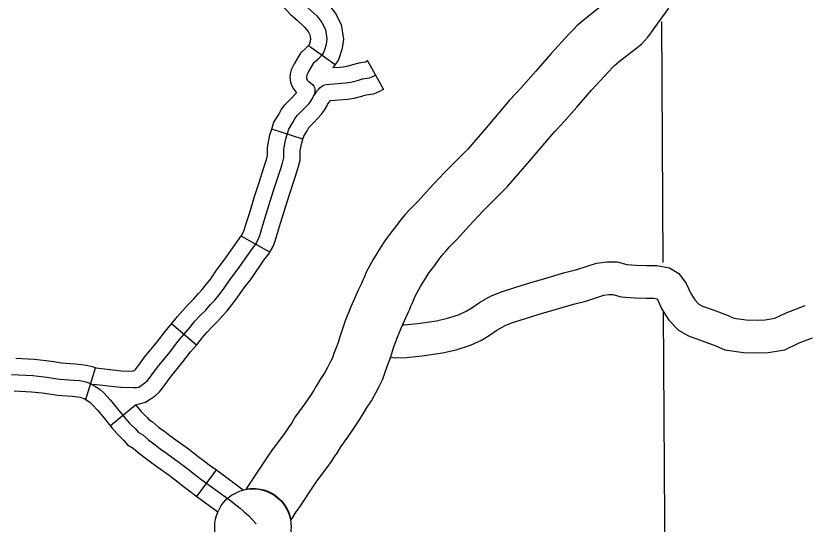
# Model space of a CAD drawing. Extents: x 1377389 to 1380723, y 1168351 to 1170484.
# Drawn here: x 1378928.7 to 1379001.1, y 1169478.2 to 1169524.8 of the extents above; entities that cross this region are included whole.
import ezdxf

# ---------------------------------------------------------------- set-up
doc = ezdxf.new("R2010")
doc.units = 0
doc.layers.add('B_Fill', color=7, linetype='Continuous')

msp = doc.modelspace()

# ---------------------------------------------------------------- linework, layer by layer
at = {"layer": 'B_Fill'}
for p, q in [((1378955.544, 1169522.051), (1378958.002, 1169520.331)), ((1378962.419, 1169518.058), (1378960.972, 1169520.686)), ((1378955.03, 1169513.482), (1378952.175, 1169514.402)), ((1378951.994, 1169503.113), (1378949.379, 1169504.583)), ((1378945.278, 1169494.616), (1378942.993, 1169496.559)), ((1378935.143, 1169489.612), (1378936.019, 1169492.515)), ((1378937.389, 1169487.252), (1378939.687, 1169489.136)), ((1378945.324, 1169480.745), (1378947.098, 1169483.165))]:
    msp.add_line(p, q, dxfattribs=at)
for points in [[(1378951.963, 1169530.5), (1378951.775, 1169529.325), (1378951.76, 1169528.801), (1378951.851, 1169528.285), (1378952.063, 1169527.543), (1378952.318, 1169526.877), (1378952.575, 1169526.532), (1378953.134, 1169525.741), (1378953.896, 1169524.897), (1378954.497, 1169524.378), (1378955.196, 1169523.752), (1378955.503, 1169523.357), (1378955.667, 1169523.049), (1378955.723, 1169522.675), (1378955.688, 1169522.466), (1378955.598, 1169522.137), (1378955.591, 1169522.119), (1378955.544, 1169522.051)], [(1378954.925, 1169530.027), (1378954.768, 1169529.043), (1378954.767, 1169529.021), (1378954.778, 1169528.961), (1378954.912, 1169528.493), (1378954.971, 1169528.338), (1378955.003, 1169528.295), (1378955.481, 1169527.618), (1378955.998, 1169527.046), (1378956.478, 1169526.631), (1378957.401, 1169525.805), (1378958.03, 1169524.992), (1378958.557, 1169524.004), (1378958.76, 1169522.651), (1378958.622, 1169521.824), (1378958.453, 1169521.202), (1378958.259, 1169520.699), (1378958.002, 1169520.331)], [(1378982.699, 1169525.907), (1378980.878, 1169524.473), (1378980.162, 1169523.875), (1378979.839, 1169523.53), (1378979.408, 1169523.091), (1378977.81, 1169521.342), (1378976.386, 1169519.71), (1378975.01, 1169518.153), (1378974.521, 1169517.631), (1378973.981, 1169517.053), (1378972.021, 1169514.727), (1378970.143, 1169512.566), (1378968.897, 1169511.319), (1378967.962, 1169510.367), (1378966.65, 1169508.964), (1378965.535, 1169507.752), (1378964.78, 1169506.979), (1378964.415, 1169506.563), (1378964.044, 1169506.141), (1378963.606, 1169505.581), (1378963.081, 1169504.859), (1378962.555, 1169504.163), (1378962.149, 1169503.562), (1378961.48, 1169502.469), (1378960.876, 1169501.34), (1378960.639, 1169500.803), (1378960.534, 1169500.561), (1378960.392, 1169500.264), (1378960.254, 1169499.945), (1378960.137, 1169499.69), (1378959.443, 1169498.109), (1378958.912, 1169496.827), (1378958.622, 1169496.024), (1378958.393, 1169495.274), (1378958.284, 1169494.947), (1378958.102, 1169494.458), (1378957.881, 1169493.838), (1378957.733, 1169493.436), (1378957.568, 1169493.115), (1378957.289, 1169492.572), (1378957.035, 1169492.109), (1378956.602, 1169491.459), (1378956.253, 1169490.84), (1378956, 1169490.422), (1378955.663, 1169489.903), (1378955.077, 1169489.066), (1378954.339, 1169488.029), (1378954.018, 1169487.497), (1378953.762, 1169487.156), (1378953.409, 1169486.586)], [(1378955.488, 1169525.504), (1378956.299, 1169524.779), (1378956.767, 1169524.175), (1378957.112, 1169523.527), (1378957.241, 1169522.663), (1378957.155, 1169522.145), (1378957.025, 1169521.67), (1378956.925, 1169521.409), (1378956.753, 1169521.163), (1378956.421, 1169520.806), (1378955.99, 1169520.417), (1378955.558, 1169519.683), (1378955.386, 1169519.338), (1378955.362, 1169519.235), (1378955.352, 1169519.141), (1378955.361, 1169519.058), (1378955.386, 1169518.992), (1378955.439, 1169518.896), (1378955.504, 1169518.802), (1378955.566, 1169518.756), (1378955.688, 1169518.69), (1378955.907, 1169518.481), (1378956.033, 1169518.344), (1378956.098, 1169518.225), (1378956.119, 1169518.085), (1378956.132, 1169517.958), (1378956.094, 1169517.556)], [(1378957.259, 1169483.386), (1378957.649, 1169483.935), (1378957.895, 1169484.333), (1378958.168, 1169484.697), (1378958.522, 1169485.282), (1378959.163, 1169486.183), (1378959.81, 1169487.108), (1378960.236, 1169487.765), (1378960.57, 1169488.317), (1378960.867, 1169488.842), (1378961.314, 1169489.515), (1378961.706, 1169490.227), (1378962.015, 1169490.829), (1378962.319, 1169491.419), (1378962.582, 1169492.134), (1378962.801, 1169492.748), (1378963.001, 1169493.287), (1378963.156, 1169493.753), (1378963.367, 1169494.442), (1378963.576, 1169495.02), (1378964.043, 1169496.147), (1378964.701, 1169497.646), (1378964.824, 1169497.916), (1378964.943, 1169498.192), (1378965.083, 1169498.484), (1378965.219, 1169498.798), (1378965.373, 1169499.147), (1378965.821, 1169499.983), (1378966.356, 1169500.857), (1378966.625, 1169501.255), (1378967.097, 1169501.881), (1378967.599, 1169502.57), (1378967.895, 1169502.949), (1378968.17, 1169503.262), (1378968.45, 1169503.58), (1378969.164, 1169504.312), (1378970.315, 1169505.563), (1378971.574, 1169506.908), (1378972.45, 1169507.802), (1378973.802, 1169509.155), (1378975.82, 1169511.475), (1378977.722, 1169513.733), (1378978.172, 1169514.215), (1378978.709, 1169514.788), (1378980.144, 1169516.411), (1378981.54, 1169518.012), (1378983.039, 1169519.653), (1378983.449, 1169520.07), (1378983.601, 1169520.233), (1378984.027, 1169520.588), (1378986.074, 1169522.201), (1378986.636, 1169522.791), (1378986.868, 1169523.115), (1378987.094, 1169523.406), (1378987.314, 1169523.718), (1378988.581, 1169525.494)], [(1378987.906, 1169524.272), (1378988.049, 1169502.168)], [(1378955.584, 1169522.108), (1378955.368, 1169521.876), (1378954.814, 1169521.377), (1378954.239, 1169520.399), (1378953.964, 1169519.848), (1378953.88, 1169519.482), (1378953.845, 1169519.144), (1378953.888, 1169518.711), (1378954.021, 1169518.361), (1378954.161, 1169518.107), (1378954.433, 1169517.713)], [(1378957.767, 1169520.05), (1378958.438, 1169520.094), (1378958.739, 1169520.124), (1378959.108, 1169520.183), (1378959.625, 1169520.319), (1378960.196, 1169520.487), (1378960.733, 1169520.56), (1378960.777, 1169520.579), (1378960.972, 1169520.686)], [(1378960.972, 1169520.686), (1378960.997, 1169520.7)], [(1378958.002, 1169520.331), (1378957.923, 1169520.218), (1378957.767, 1169520.05)], [(1378935.846, 1169491.025), (1378938.309, 1169490.74), (1378939.461, 1169490.712), (1378939.774, 1169490.712), (1378939.988, 1169490.768), (1378940.201, 1169490.911), (1378940.557, 1169491.139), (1378940.785, 1169491.353), (1378940.941, 1169491.552), (1378941.198, 1169491.894), (1378941.696, 1169492.592), (1378942.863, 1169494.002), (1378943.574, 1169494.928), (1378944.144, 1169495.597), (1378944.685, 1169496.267), (1378945.14, 1169496.794), (1378945.595, 1169497.293), (1378946.122, 1169497.82), (1378946.577, 1169498.318), (1378946.948, 1169498.731), (1378947.346, 1169499.23), (1378947.801, 1169499.814), (1378948.328, 1169500.597), (1378949.097, 1169501.609), (1378950.249, 1169503.261), (1378950.676, 1169503.831), (1378950.933, 1169504.287), (1378951.075, 1169504.657), (1378951.274, 1169505.298), (1378951.559, 1169506.224), (1378952.043, 1169507.791), (1378952.384, 1169508.874), (1378952.925, 1169510.526), (1378953.153, 1169511.295), (1378953.295, 1169511.779), (1378953.295, 1169512.178), (1378953.295, 1169512.577), (1378953.466, 1169513.517), (1378953.75, 1169514.401), (1378954.121, 1169514.999), (1378954.306, 1169515.355), (1378954.519, 1169515.64), (1378954.974, 1169516.096), (1378955.601, 1169516.765), (1378955.771, 1169516.979), (1378955.9, 1169517.207), (1378955.999, 1169517.42), (1378956.198, 1169517.705), (1378956.317, 1169517.893), (1378956.455, 1169518.047), (1378956.59, 1169518.195), (1378956.74, 1169518.307), (1378956.92, 1169518.419), (1378957.18, 1169518.503), (1378957.876, 1169518.554), (1378958.561, 1169518.599), (1378958.932, 1169518.636), (1378959.417, 1169518.714), (1378960.027, 1169518.873), (1378960.511, 1169519.016), (1378961.137, 1169519.101), (1378961.436, 1169519.229), (1378961.721, 1169519.386)], [(1378952.175, 1169514.402), (1378952.379, 1169515.034), (1378952.815, 1169515.74), (1378953.031, 1169516.156), (1378953.383, 1169516.625), (1378953.896, 1169517.138), (1378954.433, 1169517.713)], [(1378955.03, 1169513.482), (1378955.122, 1169513.767), (1378955.426, 1169514.257), (1378955.58, 1169514.554), (1378955.656, 1169514.655), (1378956.053, 1169515.053), (1378956.736, 1169515.783), (1378957.019, 1169516.138), (1378957.235, 1169516.521), (1378957.303, 1169516.668), (1378957.448, 1169516.874), (1378957.519, 1169516.987), (1378957.554, 1169517.027), (1378957.98, 1169517.058), (1378958.685, 1169517.104), (1378959.126, 1169517.148), (1378959.726, 1169517.244), (1378960.429, 1169517.428), (1378960.826, 1169517.545), (1378961.541, 1169517.643), (1378962.095, 1169517.88), (1378962.419, 1169518.058)], [(1378962.419, 1169518.058), (1378962.444, 1169518.072)], [(1378949.378, 1169504.583), (1378949.571, 1169504.927), (1378949.657, 1169505.149), (1378949.841, 1169505.741), (1378950.125, 1169506.666), (1378950.611, 1169508.238), (1378950.956, 1169509.333), (1378951.493, 1169510.972), (1378951.714, 1169511.72), (1378951.795, 1169511.995), (1378951.795, 1169512.178), (1378951.795, 1169512.712), (1378952.008, 1169513.883), (1378952.175, 1169514.402)], [(1378951.994, 1169503.114), (1378952.294, 1169503.647), (1378952.493, 1169504.165), (1378952.707, 1169504.855), (1378952.992, 1169505.782), (1378953.474, 1169507.344), (1378953.812, 1169508.415), (1378954.357, 1169510.08), (1378954.591, 1169510.871), (1378954.795, 1169511.564), (1378954.795, 1169512.178), (1378954.795, 1169512.442), (1378954.924, 1169513.152), (1378955.03, 1169513.482)], [(1378942.988, 1169496.554), (1378943.533, 1169497.229), (1378944.019, 1169497.79), (1378944.511, 1169498.329), (1378945.037, 1169498.856), (1378945.465, 1169499.324), (1378945.802, 1169499.701), (1378946.169, 1169500.159), (1378946.586, 1169500.695), (1378947.107, 1169501.47), (1378947.884, 1169502.492), (1378949.034, 1169504.14), (1378949.417, 1169504.652), (1378949.379, 1169504.584)], [(1378945.279, 1169494.617), (1378945.299, 1169494.641), (1378945.836, 1169495.305), (1378946.261, 1169495.798), (1378946.68, 1169496.256), (1378947.207, 1169496.783), (1378947.69, 1169497.312), (1378948.093, 1169497.762), (1378948.523, 1169498.3), (1378949.017, 1169498.933), (1378949.549, 1169499.724), (1378950.309, 1169500.725), (1378951.465, 1169502.382), (1378951.936, 1169503.01), (1378951.994, 1169503.113)], [(1378964.166, 1169496.465), (1378964.32, 1169496.47), (1378965.57, 1169496.603), (1378967.293, 1169496.846), (1378968.301, 1169497.073), (1378969.306, 1169497.391), (1378970, 1169497.715), (1378970.518, 1169498.022), (1378971.229, 1169498.506), (1378972.246, 1169499.097), (1378973.247, 1169499.498), (1378974.461, 1169499.883), (1378975.838, 1169500.314), (1378977.231, 1169500.712), (1378979.035, 1169501.257), (1378980.148, 1169501.535), (1378981.962, 1169502.13), (1378982.906, 1169502.244), (1378983.849, 1169502.244), (1378984.728, 1169502.001), (1378985.593, 1169501.931), (1378986.549, 1169501.904), (1378987.486, 1169501.904), (1378988.66, 1169501.687), (1378989.514, 1169501.161), (1378990.176, 1169500.261), (1378990.592, 1169499.34), (1378990.963, 1169498.762), (1378991.342, 1169498.365), (1378991.658, 1169498.178), (1378992.661, 1169497.827), (1378994.027, 1169497.322), (1378994.557, 1169497.078), (1378995.667, 1169496.923), (1378996.697, 1169496.898), (1378997.405, 1169496.921), (1378998.307, 1169497.068), (1378999.33, 1169497.568), (1379001.09, 1169498.232)], [(1378963.052, 1169493.493), (1378963.557, 1169493.442), (1378964.531, 1169493.476), (1378965.938, 1169493.625), (1378967.833, 1169493.892), (1378969.086, 1169494.174), (1378970.399, 1169494.591), (1378971.401, 1169495.059), (1378972.127, 1169495.488), (1378972.829, 1169495.966), (1378973.564, 1169496.393), (1378974.259, 1169496.672), (1378975.363, 1169497.022), (1378976.699, 1169497.44), (1378978.076, 1169497.834), (1378979.833, 1169498.364), (1378980.981, 1169498.651), (1378982.615, 1169499.187), (1378983.085, 1169499.244), (1378983.442, 1169499.244), (1378984.203, 1169499.034), (1378985.429, 1169498.934), (1378986.508, 1169498.904), (1378987.21, 1169498.904), (1378987.487, 1169498.853), (1378987.572, 1169498.737), (1378987.948, 1169497.904), (1378988.595, 1169496.898), (1378989.459, 1169495.993), (1378990.387, 1169495.445), (1378991.645, 1169495.004), (1378992.879, 1169494.547), (1378993.706, 1169494.168), (1378995.422, 1169493.928), (1378996.71, 1169493.896), (1378997.698, 1169493.929), (1378999.226, 1169494.178), (1379000.521, 1169494.811), (1379001.757, 1169495.278)], [(1378988.078, 1169497.632), (1378988.293, 1169464.246)], [(1378936.048, 1169492.512), (1378938.414, 1169492.238), (1378939.452, 1169492.212), (1378939.632, 1169492.327), (1378939.675, 1169492.368), (1378939.751, 1169492.465), (1378939.987, 1169492.779), (1378940.506, 1169493.507), (1378941.69, 1169494.938), (1378942.408, 1169495.871), (1378942.993, 1169496.559)], [(1378939.687, 1169489.136), (1378940.614, 1169489.383), (1378941.022, 1169489.655), (1378941.483, 1169489.95), (1378941.894, 1169490.337), (1378942.132, 1169490.639), (1378942.409, 1169491.008), (1378942.886, 1169491.677), (1378944.036, 1169493.067), (1378944.741, 1169493.985), (1378945.278, 1169494.616)], [(1378928.71, 1169493.4), (1378930.389, 1169493.311), (1378931.483, 1169493.2), (1378932.161, 1169493.105), (1378932.902, 1169492.993), (1378934.159, 1169492.905), (1378934.722, 1169492.841), (1378935.186, 1169492.783), (1378935.716, 1169492.645), (1378936.048, 1169492.512)], [(1378928.302, 1169491.92), (1378930.273, 1169491.815), (1378931.304, 1169491.71), (1378931.946, 1169491.621), (1378932.737, 1169491.501), (1378934.021, 1169491.411), (1378934.544, 1169491.352), (1378934.902, 1169491.307), (1378935.246, 1169491.217), (1378935.619, 1169491.068), (1378935.932, 1169490.888), (1378936.201, 1169490.709), (1378936.44, 1169490.545), (1378936.769, 1169490.246), (1378937.366, 1169489.603), (1378938.321, 1169488.437), (1378938.71, 1169487.959), (1378939.113, 1169487.496), (1378939.352, 1169487.257), (1378939.68, 1169486.928), (1378939.934, 1169486.629), (1378940.352, 1169486.375), (1378940.875, 1169485.927), (1378941.475, 1169485.483), (1378941.949, 1169485.117), (1378942.516, 1169484.714), (1378943.652, 1169483.894), (1378944.518, 1169483.237), (1378945.085, 1169482.773), (1378945.563, 1169482.43), (1378948.296, 1169480.427), (1378949.278, 1169479.666), (1378949.621, 1169479.346), (1378950.041, 1169479.006), (1378950.735, 1169478.239)], [(1378928.551, 1169490.404), (1378930.158, 1169490.319), (1378931.124, 1169490.221), (1378931.73, 1169490.136), (1378932.573, 1169490.009), (1378933.884, 1169489.917), (1378934.365, 1169489.862), (1378934.618, 1169489.831), (1378934.775, 1169489.79), (1378934.965, 1169489.714), (1378935.143, 1169489.612), (1378935.36, 1169489.467), (1378935.506, 1169489.367), (1378935.713, 1169489.179), (1378936.235, 1169488.616), (1378936.969, 1169487.721)], [(1378939.687, 1169489.136), (1378939.858, 1169488.925), (1378940.21, 1169488.52), (1378940.413, 1169488.317), (1378940.784, 1169487.945), (1378940.92, 1169487.785), (1378941.236, 1169487.593), (1378941.81, 1169487.101), (1378942.379, 1169486.68), (1378942.842, 1169486.322), (1378943.39, 1169485.933), (1378944.544, 1169485.1), (1378945.446, 1169484.415), (1378945.998, 1169483.964), (1378946.444, 1169483.644), (1378947.098, 1169483.165)], [(1378936.969, 1169487.721), (1378937.159, 1169487.489), (1378937.561, 1169486.994), (1378938.015, 1169486.472), (1378938.291, 1169486.197), (1378938.576, 1169485.911), (1378938.948, 1169485.473), (1378939.468, 1169485.157), (1378939.939, 1169484.753), (1378940.571, 1169484.286), (1378941.056, 1169483.912), (1378941.643, 1169483.494), (1378942.759, 1169482.689), (1378943.59, 1169482.058), (1378944.172, 1169481.583), (1378944.682, 1169481.216), (1378945.324, 1169480.745)], [(1378953.409, 1169486.586), (1378952.152, 1169484.919), (1378951.893, 1169484.522), (1378950.598, 1169482.585), (1378950.187, 1169481.975), (1378949.842, 1169481.435), (1378949.836, 1169481.425)], [(1378947.098, 1169483.165), (1378949.198, 1169481.625), (1378949.561, 1169481.344)], [(1378953.942, 1169478.57), (1378954.038, 1169478.715), (1378954.368, 1169479.232), (1378954.749, 1169479.798), (1378956.066, 1169481.768), (1378956.248, 1169482.046), (1378956.782, 1169482.755), (1378957.259, 1169483.386)], [(1378949.836, 1169481.425), (1378950.198, 1169481.463), (1378950.546, 1169481.468), (1378950.686, 1169481.466), (1378950.93, 1169481.445), (1378951.101, 1169481.415), (1378951.465, 1169481.338), (1378951.832, 1169481.213), (1378952.198, 1169481.038), (1378952.499, 1169480.846), (1378952.841, 1169480.554), (1378953.074, 1169480.328), (1378953.324, 1169480.036), (1378953.541, 1169479.711), (1378953.708, 1169479.352), (1378953.85, 1169478.976), (1378953.916, 1169478.734), (1378953.942, 1169478.57)], [(1378945.324, 1169480.745), (1378947.241, 1169479.34)]]:
    msp.add_lwpolyline(points, dxfattribs=at)
msp.add_circle((1378950.454, 1169477.946), 3.5, dxfattribs=at)

doc.saveas('drawing.dxf')
